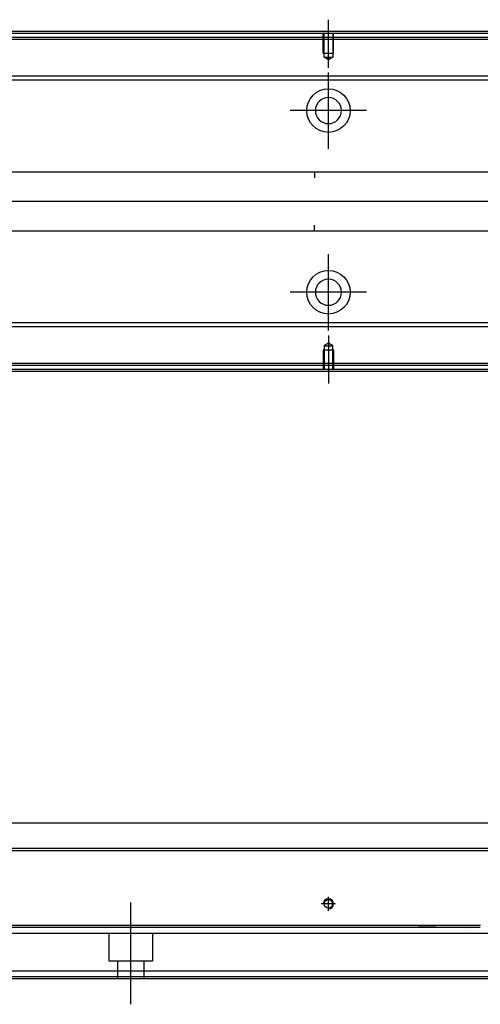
# Model space of a CAD drawing. Header units: millimetres. Extents: x 443 to 3685, y -1599 to 860.
# Tile 558 of 610: x 2873 to 2989, y -243 to 7. Entities that reach past the tile are written whole.
import ezdxf
from ezdxf.lldxf.tags import DXFTag

# ---------------------------------------------------------------- set-up
doc = ezdxf.new("R2010")
doc.units = ezdxf.units.MM
doc.layers.get('0').update_dxf_attribs({"linetype": 'CONTINUOUS'})
tags = doc.linetypes.add('DASHED', pattern=[25.72, 12.86, -12.86]).pattern_tags.tags
tags[6:7] = [DXFTag(74, 4), DXFTag(75, 0), DXFTag(340, '0'), DXFTag(46, 0.0), DXFTag(50, 0.0), DXFTag(44, 0.0), DXFTag(45, 0.0)]
tags[4:5] = [DXFTag(74, 4), DXFTag(75, 0), DXFTag(340, '0'), DXFTag(46, 0.0), DXFTag(50, 0.0), DXFTag(44, 0.0), DXFTag(45, 0.0)]

msp = doc.modelspace()

# ---------------------------------------------------------------- linework, layer by layer
at = {"ltscale": 0.2}
for p, q in [((2950.99, -5.61), (2950.99, 6.54)), ((2950.99, -26.11), (2950.99, -6.81)), ((2960.64, -16.46), (2941.34, -16.46)), ((2950.99, -72.06), (2950.99, -52.76)), ((2960.64, -62.41), (2941.34, -62.41)), ((2950.99, -73.31), (2950.99, -85.46)), ((2950.99, -218.91), (2950.99, -215.31)), ((2900.99, -242.52), (2900.99, -216.77)), ((2952.79, -217.11), (2949.19, -217.11))]:
    msp.add_line(p, q, dxfattribs=at)
at = {"linetype": 'Continuous'}
for p, q in [((3001.87, 3.04), (2730.99, 3.04)), ((3001.63, 2.04), (2730.99, 2.04)), ((2999.26, -7.78), (2866.39, -7.78)), ((2999.02, -8.78), (2866.39, -8.78)), ((2865.19, -31.96), (3170.99, -31.96)), ((2947.49, -31.96), (2947.49, -33.46)), ((3170.99, -46.96), (2865.19, -46.96)), ((2947.49, -46.96), (2947.49, -45.46)), ((2984.24, -70.14), (2866.39, -70.14)), ((2984, -71.14), (2866.39, -71.14)), ((3170.99, -71.14), (2984, -71.14)), ((3170.99, -70.14), (2984.24, -70.14)), ((2981.63, -80.96), (2730.99, -80.96)), ((2981.39, -81.96), (2730.99, -81.96)), ((3170.99, -81.96), (2981.39, -81.96)), ((3170.99, -80.96), (2981.63, -80.96)), ((2866.39, -196.61), (2995.73, -196.61)), ((2994.17, -203.11), (2730.99, -203.11)), ((2989.48, -222.56), (2730.99, -222.56)), ((2986.7, -234.11), (2730.99, -234.11)), ((3170.99, -234.11), (2986.7, -234.11)), ((2986.22, -236.11), (2730.99, -236.11)), ((3170.99, -236.11), (2986.22, -236.11))]:
    msp.add_line(p, q, dxfattribs=at)
at = {"linetype": 'DASHED', "ltscale": 0.1}
for p, q in [((2949.69, -1.96), (2949.69, 3.04)), ((2949.92, -2.96), (2949.92, 3.04)), ((2952.07, 3.04), (2952.07, -2.96)), ((2952.29, -1.96), (2952.29, 3.04)), ((2949.69, -1.96), (2952.29, -1.96)), ((2950.99, -3.6), (2949.92, -2.96)), ((2949.92, -2.96), (2952.07, -2.96)), ((2952.07, -2.96), (2950.99, -3.6)), ((2949.69, -76.96), (2952.29, -76.96)), ((2949.69, -76.96), (2949.69, -81.96)), ((2950.99, -75.32), (2949.92, -75.96)), ((2949.92, -75.96), (2949.92, -81.96)), ((2949.92, -75.96), (2952.07, -75.96)), ((2952.07, -75.96), (2950.99, -75.32)), ((2952.07, -81.96), (2952.07, -75.96)), ((2952.29, -76.96), (2952.29, -81.96))]:
    msp.add_line(p, q, dxfattribs=at)
at = {"linetype": 'DASHED'}
for p, q in [((3170.99, 1.54), (2730.99, 1.54)), ((2981.75, -80.46), (2730.99, -80.46)), ((3170.99, -80.46), (2981.75, -80.46)), ((2973.74, -222.88), (2986.99, -223.11)), ((2988.99, -224.61), (2730.99, -224.61)), ((2895.49, -231.61), (2895.49, -224.61)), ((2906.49, -224.61), (2906.49, -231.61)), ((3170.99, -224.61), (2988.99, -224.61)), ((2906.49, -231.61), (2895.49, -231.61)), ((2897.69, -236.11), (2897.69, -231.61)), ((2904.29, -231.61), (2904.29, -236.11)), ((2986.34, -235.61), (2730.99, -235.61)), ((3170.99, -235.61), (2986.34, -235.61))]:
    msp.add_line(p, q, dxfattribs=at)
for p, q in [((3184.99, -39.5), (2642.99, -39.46)), ((2642.99, -203.61), (3184.99, -203.61))]:
    msp.add_line(p, q)
at = {"linetype": 'Continuous'}
for centre, radius in [((2950.99, -16.46), 5.5), ((2950.99, -62.41), 5.5), ((2950.99, -217.11), 1.07)]:
    msp.add_circle(centre, radius, dxfattribs=at)
at = {"linetype": 'Continuous', "extrusion": (0, 0, -1)}
msp.add_circle((-2950.99, -16.46), 3.3, dxfattribs=at)
at = {"linetype": 'Continuous', "extrusion": (-6.12303e-17, 0, -1)}
msp.add_circle((-2950.99, -62.41), 3.3, dxfattribs=at)
msp.add_arc((2950.99, -217.11), 1.3, 270, 180)
at = {"linetype": 'Continuous'}
for points in [[(3001.99, 3.54), (2730.99, 3.54)], [(2981.27, -82.46), (2730.99, -82.46)], [(3170.99, -82.46), (2981.27, -82.46)], [(2989.36, -223.06), (2730.99, -223.06)]]:
    msp.add_open_spline(points, degree=1, dxfattribs=at)

doc.saveas('drawing.dxf')
